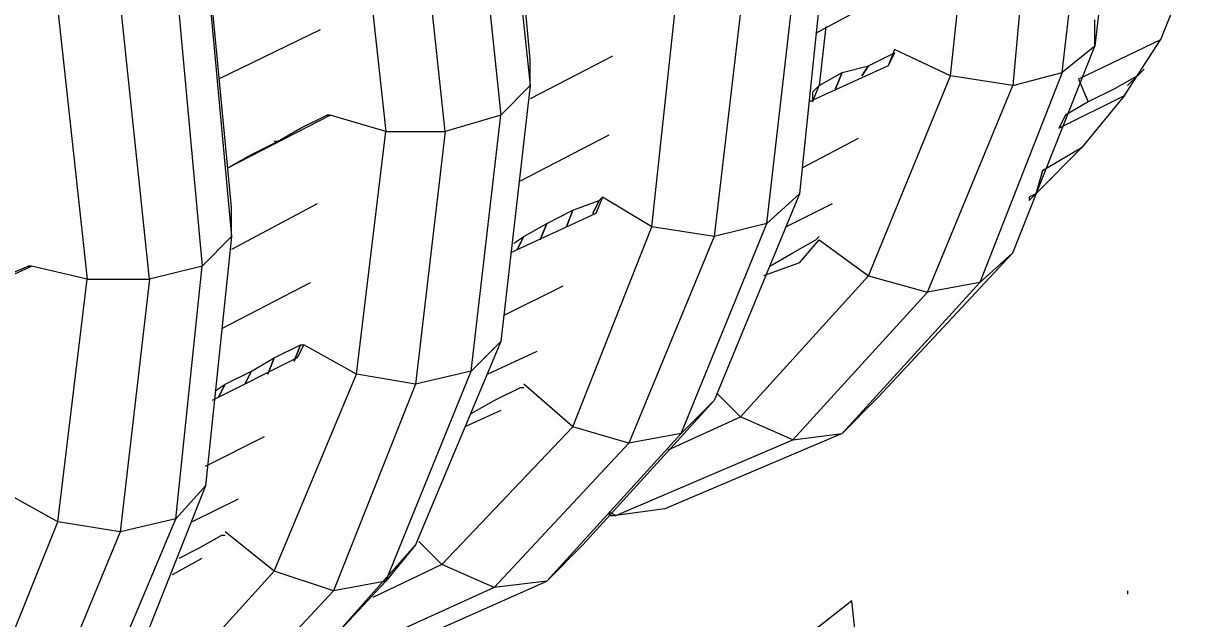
# Model space of a CAD drawing. Extents: x 636183 to 639890, y 299162 to 300538.
# Drawn here: x 636685.89 to 636698.29, y 299614.02 to 299620.37 of the extents above; entities that cross this region are included whole.
import ezdxf

# ---------------------------------------------------------------- set-up
doc = ezdxf.new("R2010")
doc.units = 0
doc.layers.add('Default', color=7, linetype='Continuous')

msp = doc.modelspace()

# ---------------------------------------------------------------- linework, layer by layer
at = {"layer": 'Default'}
for p, q in [((636691.297, 299619.987), (636691.018, 299622.89)), ((636697.628, 299622.82), (636697.313, 299620.127)), ((636690.982, 299622.646), (636691.297, 299619.707)), ((636696.964, 299619.847), (636697.278, 299622.541)), ((636690.668, 299622.401), (636690.982, 299619.393)), ((636695.774, 299619.812), (636696.054, 299622.366)), ((636696.684, 299622.366), (636696.439, 299619.707)), ((636690.388, 299619.218), (636690.073, 299622.191)), ((636689.443, 299622.086), (636689.758, 299619.218)), ((636688.114, 299618.413), (636687.835, 299621.316)), ((636694.445, 299621.246), (636694.165, 299618.553)), ((636687.835, 299621.107), (636688.114, 299618.099)), ((636693.816, 299618.238), (636694.13, 299620.967)), ((636698.293, 299620.897), (636698.013, 299620.197)), ((636687.52, 299620.827), (636687.8, 299617.784)), ((636692.592, 299618.203), (636692.871, 299620.792)), ((636693.571, 299620.792), (636693.256, 299618.099)), ((636694.34, 299620.267), (636695.25, 299620.757)), ((636687.24, 299617.644), (636686.925, 299620.617)), ((636686.261, 299620.512), (636686.575, 299617.644)), ((636697.313, 299620.127), (636697.313, 299620.407)), ((636689.059, 299620.302), (636687.974, 299619.777)), ((636694.445, 299620.337), (636694.375, 299619.707)), ((636696.439, 299617.924), (636697.313, 299620.127)), ((636697.313, 299620.127), (636696.964, 299619.847)), ((636698.013, 299620.197), (636697.138, 299619.777)), ((636697.628, 299619.603), (636698.013, 299620.197)), ((636692.172, 299620.022), (636691.297, 299619.568)), ((636691.297, 299619.707), (636691.297, 299619.987)), ((636694.9, 299619.917), (636695.18, 299620.057)), ((636695.18, 299620.092), (636695.11, 299619.917)), ((636695.18, 299620.057), (636695.11, 299619.917)), ((636695.774, 299619.812), (636695.18, 299620.092)), ((636695.18, 299620.057), (636695.18, 299620.057)), ((636695.11, 299619.917), (636694.27, 299619.533)), ((636694.62, 299619.847), (636694.9, 299619.917)), ((636694.83, 299619.812), (636694.9, 299619.917)), ((636694.9, 299619.917), (636694.83, 299619.812)), ((636697.838, 299619.882), (636697.768, 299619.812)), ((636694.375, 299619.707), (636694.62, 299619.847)), ((636694.55, 299619.673), (636694.62, 299619.847)), ((636694.62, 299619.847), (636694.55, 299619.673)), ((636694.9, 299617.679), (636695.774, 299619.812)), ((636696.439, 299619.707), (636695.774, 299619.812)), ((636696.964, 299619.847), (636696.089, 299617.609)), ((636696.439, 299619.707), (636696.964, 299619.847)), ((636697.138, 299619.777), (636697.243, 299619.533)), ((636697.768, 299619.812), (636697.523, 299619.673)), ((636697.663, 299619.707), (636697.768, 299619.812)), ((636691.297, 299619.707), (636690.982, 299616.979)), ((636690.982, 299619.393), (636691.297, 299619.707)), ((636694.305, 299619.533), (636694.375, 299619.707)), ((636694.375, 299619.707), (636694.305, 299619.638)), ((636694.305, 299619.638), (636694.305, 299619.533)), ((636695.53, 299617.504), (636696.439, 299619.707)), ((636697.523, 299619.673), (636697.243, 299619.533)), ((636696.929, 299619.253), (636697.628, 299619.603)), ((636697.243, 299619.533), (636696.999, 299619.393)), ((636697.628, 299619.603), (636697.173, 299619.043)), ((636688.079, 299618.833), (636689.164, 299619.393)), ((636688.849, 299619.253), (636689.129, 299619.393)), ((636689.129, 299619.393), (636689.164, 299619.393)), ((636689.129, 299619.393), (636689.129, 299619.393)), ((636689.164, 299619.393), (636689.129, 299619.393)), ((636689.129, 299619.393), (636689.164, 299619.393)), ((636689.758, 299619.218), (636689.164, 299619.393)), ((636690.982, 299619.393), (636690.388, 299619.218)), ((636690.668, 299616.664), (636690.982, 299619.393)), ((636696.999, 299619.393), (636696.929, 299619.253)), ((636688.604, 299619.113), (636688.849, 299619.253)), ((636688.849, 299619.253), (636688.849, 299619.253)), ((636689.443, 299616.63), (636689.758, 299619.218)), ((636689.758, 299619.218), (636690.388, 299619.218)), ((636690.388, 299619.218), (636690.073, 299616.525)), ((636691.192, 299618.693), (636692.137, 299619.183)), ((636694.2, 299618.833), (636694.795, 299619.148)), ((636688.324, 299618.973), (636688.604, 299619.113)), ((636688.604, 299619.113), (636688.569, 299619.113)), ((636696.684, 299618.553), (636697.173, 299619.043)), ((636697.173, 299619.043), (636696.754, 299618.798)), ((636688.079, 299618.833), (636688.324, 299618.973)), ((636688.324, 299618.973), (636688.324, 299618.973)), ((636696.754, 299618.798), (636696.684, 299618.553)), ((636692.067, 299618.518), (636691.997, 299618.343)), ((636692.032, 299618.483), (636692.067, 299618.518)), ((636692.592, 299618.203), (636692.067, 299618.518)), ((636694.165, 299618.553), (636693.256, 299616.35)), ((636694.165, 299618.553), (636693.816, 299618.238)), ((636696.614, 299618.483), (636696.684, 299618.553)), ((636696.684, 299618.553), (636696.614, 299618.518)), ((636696.614, 299618.518), (636696.614, 299618.483)), ((636689.024, 299618.448), (636688.114, 299617.959)), ((636688.114, 299618.099), (636688.114, 299618.413)), ((636691.472, 299618.238), (636691.752, 299618.378)), ((636691.682, 299618.203), (636691.752, 299618.378)), ((636691.752, 299618.378), (636691.682, 299618.203)), ((636691.752, 299618.378), (636692.032, 299618.483)), ((636691.962, 299618.343), (636692.032, 299618.483)), ((636692.032, 299618.483), (636691.962, 299618.343)), ((636694.515, 299618.448), (636694.025, 299618.203)), ((636691.997, 299618.343), (636691.087, 299617.924)), ((636691.227, 299618.099), (636691.472, 299618.238)), ((636691.402, 299618.064), (636691.472, 299618.238)), ((636691.472, 299618.238), (636691.402, 299618.064)), ((636691.752, 299616.07), (636692.592, 299618.203)), ((636693.256, 299618.099), (636692.592, 299618.203)), ((636692.906, 299616), (636693.816, 299618.238)), ((636693.816, 299618.238), (636693.256, 299618.099)), ((636687.8, 299617.784), (636688.114, 299618.099)), ((636688.114, 299618.099), (636687.835, 299615.44)), ((636691.122, 299618.029), (636691.227, 299618.099)), ((636691.157, 299617.959), (636691.227, 299618.099)), ((636691.227, 299618.099), (636691.157, 299617.959)), ((636693.256, 299618.099), (636692.347, 299615.895)), ((636694.095, 299617.924), (636694.34, 299618.064)), ((636694.165, 299617.819), (636694.375, 299618.064)), ((636694.34, 299618.064), (636694.375, 299618.099)), ((636694.375, 299618.064), (636694.9, 299617.679)), ((636693.851, 299617.784), (636694.095, 299617.924)), ((636696.439, 299617.924), (636695.005, 299616.385)), ((636696.089, 299617.609), (636696.439, 299617.924)), ((636684.931, 299617.294), (636685.981, 299617.784)), ((636685.701, 299617.679), (636685.946, 299617.784)), ((636685.946, 299617.784), (636685.946, 299617.784)), ((636685.981, 299617.784), (636685.946, 299617.784)), ((636685.946, 299617.784), (636685.981, 299617.784)), ((636685.981, 299617.784), (636685.981, 299617.784)), ((636686.575, 299617.644), (636685.981, 299617.784)), ((636687.8, 299617.784), (636687.24, 299617.644)), ((636687.52, 299615.09), (636687.8, 299617.784)), ((636694.165, 299617.819), (636693.781, 299617.679)), ((636686.261, 299615.056), (636686.575, 299617.644)), ((636686.575, 299617.644), (636687.24, 299617.644)), ((636687.24, 299617.644), (636686.925, 299614.951)), ((636693.536, 299616.175), (636694.9, 299617.679)), ((636694.9, 299617.679), (636695.53, 299617.504)), ((636688.009, 299617.119), (636688.954, 299617.609)), ((636691.018, 299617.259), (636691.647, 299617.574)), ((636694.62, 299616), (636696.089, 299617.609)), ((636696.089, 299617.609), (636695.53, 299617.504)), ((636695.53, 299617.504), (636694.095, 299615.93)), ((636688.569, 299616.804), (636688.849, 299616.944)), ((636688.779, 299616.769), (636688.849, 299616.944)), ((636688.849, 299616.944), (636688.779, 299616.769)), ((636688.884, 299616.944), (636688.814, 299616.804)), ((636688.849, 299616.944), (636688.884, 299616.944)), ((636689.443, 299616.63), (636688.884, 299616.944)), ((636690.982, 299616.979), (636690.073, 299614.811)), ((636690.982, 299616.979), (636690.668, 299616.664)), ((636688.814, 299616.804), (636687.905, 299616.35)), ((636688.324, 299616.664), (636688.569, 299616.804)), ((636688.499, 299616.63), (636688.569, 299616.804)), ((636688.569, 299616.804), (636688.499, 299616.63)), ((636691.367, 299616.874), (636690.843, 299616.63)), ((636688.044, 299616.525), (636688.324, 299616.664)), ((636688.254, 299616.525), (636688.324, 299616.664)), ((636688.324, 299616.664), (636688.254, 299616.525)), ((636689.758, 299614.426), (636690.668, 299616.664)), ((636690.668, 299616.664), (636690.073, 299616.525)), ((636687.939, 299616.455), (636688.044, 299616.525)), ((636687.974, 299616.385), (636688.044, 299616.525)), ((636688.044, 299616.525), (636687.974, 299616.385)), ((636688.569, 299614.531), (636689.443, 299616.63)), ((636690.073, 299616.525), (636689.199, 299614.321)), ((636690.073, 299616.525), (636689.443, 299616.63)), ((636691.752, 299616.07), (636691.227, 299616.525)), ((636690.913, 299616.35), (636691.192, 299616.49)), ((636691.192, 299616.49), (636691.227, 299616.49)), ((636693.536, 299616.175), (636693.291, 299616.42)), ((636690.668, 299616.21), (636690.913, 299616.35)), ((636693.256, 299616.35), (636691.857, 299614.811)), ((636693.256, 299616.35), (636692.906, 299616)), ((636695.005, 299616.385), (636694.62, 299616)), ((636690.982, 299616.245), (636690.598, 299616.07)), ((636692.766, 299615.825), (636693.536, 299616.175)), ((636694.095, 299615.93), (636693.536, 299616.175)), ((636690.353, 299614.601), (636691.752, 299616.07)), ((636692.347, 299615.895), (636691.752, 299616.07)), ((636687.835, 299615.65), (636688.464, 299615.965)), ((636692.347, 299615.895), (636690.913, 299614.356)), ((636691.472, 299614.426), (636692.906, 299616)), ((636692.207, 299615.126), (636694.095, 299615.93)), ((636692.906, 299616), (636692.347, 299615.895)), ((636694.62, 299616), (636692.731, 299615.195)), ((636694.095, 299615.93), (636694.62, 299616)), ((636687.835, 299615.44), (636686.96, 299613.237)), ((636687.835, 299615.44), (636687.52, 299615.09)), ((636686.261, 299615.056), (636685.701, 299615.37)), ((636688.184, 299615.3), (636687.695, 299615.056)), ((636692.137, 299615.16), (636692.137, 299615.126)), ((636692.207, 299615.126), (636692.137, 299615.16)), ((636692.731, 299615.195), (636692.207, 299615.126)), ((636685.421, 299612.957), (636686.261, 299615.056)), ((636686.925, 299614.951), (636686.261, 299615.056)), ((636686.575, 299612.852), (636687.52, 299615.09)), ((636687.52, 299615.09), (636686.925, 299614.951)), ((636692.137, 299615.126), (636692.207, 299615.126)), ((636686.925, 299614.951), (636686.016, 299612.747)), ((636687.765, 299614.776), (636688.009, 299614.916)), ((636688.009, 299614.916), (636688.044, 299614.916)), ((636688.569, 299614.531), (636688.044, 299614.951)), ((636690.073, 299614.811), (636688.674, 299613.237)), ((636690.073, 299614.811), (636689.758, 299614.426)), ((636690.353, 299614.601), (636690.108, 299614.846)), ((636691.857, 299614.811), (636691.472, 299614.426)), ((636687.485, 299614.496), (636687.8, 299614.671)), ((636687.555, 299614.671), (636687.765, 299614.776)), ((636687.205, 299613.027), (636688.569, 299614.531)), ((636689.199, 299614.321), (636688.569, 299614.531)), ((636690.353, 299614.601), (636689.618, 299614.251)), ((636690.913, 299614.356), (636690.353, 299614.601)), ((636688.289, 299612.852), (636689.758, 299614.426)), ((636689.758, 299614.426), (636689.199, 299614.321)), ((636689.583, 299613.587), (636691.472, 299614.426)), ((636691.472, 299614.426), (636690.913, 299614.356)), ((636689.199, 299614.321), (636687.765, 299612.782)), ((636690.913, 299614.356), (636689.059, 299613.517)), ((636697.663, 299614.321), (636697.663, 299614.286)), ((636694.725, 299614.216), (636692.766, 299612.677)), ((636695.04, 299611.138), (636694.725, 299614.216))]:
    msp.add_line(p, q, dxfattribs=at)

doc.saveas('drawing.dxf')
